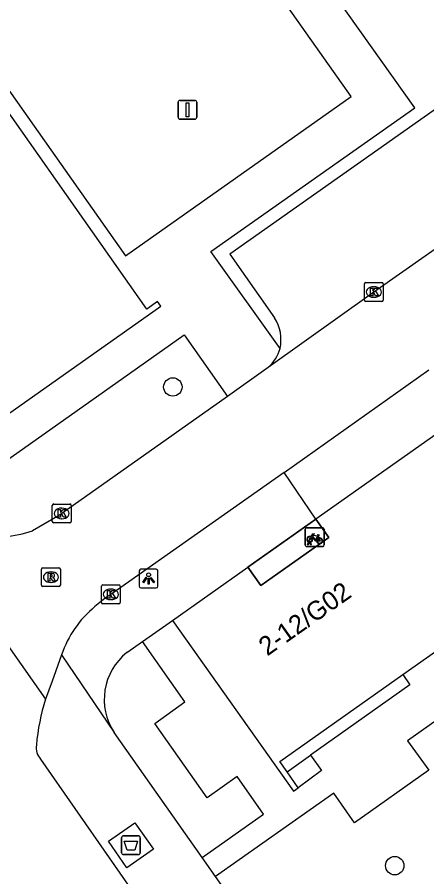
# Model space of a CAD drawing. Extents: x 159353 to 160616, y 385893 to 387321.
# Drawn here: x 160125.32 to 160147.08, y 387018.09 to 387063.72 of the extents above; entities that cross this region are included whole.
import ezdxf

# ---------------------------------------------------------------- set-up
doc = ezdxf.new("R2010")
doc.units = 0
for name, color, linetype in [('IMGEO_Afval_apart_plaats', 7, 'Continuous'), ('IMGEO_Boom', 7, 'Continuous'), ('IMGEO_Fietsenrek', 7, 'Continuous'), ('IMGEO_Kolk', 7, 'Continuous'), ('IMGEO_Lichtpunt', 7, 'Continuous'), ('IMGEO_Pand', 7, 'Continuous'), ('IMGEO_Pand_nummerreeks', 7, 'Continuous'), ('IMGEO_Pand_overbouw', 7, 'Continuous'), ('IMGEO_Parkeervlak_open', 7, 'Continuous'), ('IMGEO_Rijbaan_lokaal_gesloten', 7, 'Continuous'), ('IMGEO_Rijbaan_lokaal_open', 7, 'Continuous'), ('IMGEO_Rioolput', 7, 'Continuous'), ('IMGEO_Verkeersbordpaal', 7, 'Continuous'), ('IMGEO_Voetpad_gesloten', 7, 'Continuous'), ('IMGEO_Voetpad_open', 7, 'Continuous')]:
    doc.layers.add(name, color=color, linetype=linetype)

msp = doc.modelspace()

# ---------------------------------------------------------------- linework, layer by layer
at = {"layer": 'IMGEO_Afval_apart_plaats'}
for p, q in [((160130.863, 387019.364), (160130.863, 387020.164)), ((160130.863, 387020.164), (160130.863, 387019.364)), ((160130.963, 387020.264), (160131.753, 387020.264)), ((160131.753, 387020.264), (160130.963, 387020.264)), ((160131.853, 387020.164), (160131.853, 387019.364)), ((160131.853, 387019.364), (160131.853, 387020.164)), ((160131.753, 387019.264), (160130.963, 387019.264)), ((160130.963, 387019.264), (160131.753, 387019.264))]:
    msp.add_line(p, q, dxfattribs=at)
msp.add_lwpolyline([(160131.006, 387019.978), (160131.71, 387019.978), (160131.561, 387019.508), (160131.155, 387019.508), (160131.006, 387019.978)], dxfattribs=at)
for centre, start, end in [((160130.963, 387020.164), 90, 180), ((160130.963, 387020.164), 90, 180), ((160131.753, 387020.164), 0, 90), ((160131.753, 387020.164), 360, 90), ((160130.963, 387019.364), 180, 270), ((160130.963, 387019.364), 180, 270), ((160131.753, 387019.364), 270, 0), ((160131.753, 387019.364), 270, 0)]:
    msp.add_arc(centre, 0.1, start, end, dxfattribs=at)
at = {"layer": 'IMGEO_Boom'}
for centre in [(160133.588, 387044.091), (160145.381, 387018.678)]:
    msp.add_circle(centre, 0.489, dxfattribs=at)
at = {"layer": 'IMGEO_Fietsenrek'}
for p, q in [((160140.625, 387035.695), (160140.625, 387036.536)), ((160140.625, 387036.536), (160140.625, 387035.695)), ((160140.7, 387036.62), (160141.541, 387036.62)), ((160141.541, 387036.62), (160140.7, 387036.62)), ((160141.625, 387036.545), (160141.625, 387035.704)), ((160141.625, 387035.704), (160141.625, 387036.545)), ((160141.312, 387036.169), (160141.348, 387036.074)), ((160141.55, 387035.62), (160140.709, 387035.62)), ((160140.709, 387035.62), (160141.55, 387035.62)), ((160140.752, 387035.704), (160140.791, 387035.864)), ((160140.786, 387035.704), (160140.752, 387035.704)), ((160140.821, 387035.852), (160140.786, 387035.704)), ((160140.863, 387035.876), (160140.862, 387035.88)), ((160140.904, 387035.704), (160140.87, 387035.846)), ((160140.894, 387035.887), (160140.895, 387035.88)), ((160140.902, 387035.85), (160140.937, 387035.704)), ((160140.937, 387035.704), (160140.904, 387035.704))]:
    msp.add_line(p, q, dxfattribs=at)
for points in [[(160140.959, 387036.094), (160140.907, 387036.004), (160140.867, 387035.979), (160140.868, 387036.026), (160140.923, 387036.12)], [(160140.938, 387036.146), (160141.033, 387036.31), (160141.119, 387036.296), (160141.121, 387036.287), (160141.065, 387036.276), (160141.038, 387036.231), (160141.294, 387036.19)], [(160141.234, 387035.902), (160141.184, 387035.902), (160140.993, 387036.153), (160140.974, 387036.121)], [(160141.281, 387036.165), (160141.024, 387036.206), (160141.007, 387036.177), (160141.174, 387035.957), (160141.281, 387036.165)], [(160141.329, 387036.067), (160141.299, 387036.144), (160141.19, 387035.926), (160141.233, 387035.926)], [(160141.263, 387035.926), (160141.383, 387035.925), (160141.339, 387036.039)], [(160141.359, 387036.046), (160141.414, 387035.901), (160141.264, 387035.901)], [(160141.294, 387036.19), (160141.319, 387036.239), (160141.313, 387036.243), (160141.29, 387036.247), (160141.278, 387036.254), (160141.277, 387036.257), (160141.279, 387036.262), (160141.374, 387036.247), (160141.376, 387036.237), (160141.366, 387036.224), (160141.354, 387036.218), (160141.34, 387036.224), (160141.312, 387036.169)]]:
    msp.add_lwpolyline(points, dxfattribs=at)
for centre, radius, start, end in [((160140.703, 387036.542), 0.0779, 92.4484, 184.2845), ((160140.703, 387036.542), 0.0779, 92.4484, 184.2845), ((160141.547, 387036.542), 0.0779, 2.4484, 94.2845), ((160141.547, 387036.542), 0.0779, 2.4484, 94.2845), ((160140.865, 387036.005), 0.159, 62.6766, 242.1369), ((160140.865, 387036.005), 0.129, 63.3192, 238.903), ((160140.865, 387036.005), 0.129, 283.6043, 43.4302), ((160140.865, 387036.005), 0.159, 283.5766, 46.6042), ((160141.392, 387035.921), 0.159, 113.3408, 178.3217), ((160141.392, 387035.921), 0.159, 187.0065, 105.7708), ((160141.392, 387035.921), 0.129, 113.923, 177.9556), ((160141.392, 387035.921), 0.129, 188.6715, 104.5883), ((160140.703, 387035.698), 0.0779, 182.4484, 274.2845), ((160140.703, 387035.698), 0.0779, 182.4484, 274.2845), ((160140.845, 387035.876), 0.0499, 12.8025, 158.6934), ((160140.865, 387036.005), 0.159, 253.9967, 271.7867), ((160140.845, 387035.876), 0.0174, 12.8025, 163.4502), ((160140.865, 387036.005), 0.129, 253.415, 269.0204), ((160141.547, 387035.698), 0.0779, 272.4484, 4.2845), ((160141.547, 387035.698), 0.0779, 272.4484, 4.2845)]:
    msp.add_arc(centre, radius, start, end, dxfattribs=at)
at = {"layer": 'IMGEO_Kolk'}
for p, q in [((160143.769, 387048.707), (160143.769, 387049.559)), ((160143.844, 387049.633), (160144.696, 387049.633)), ((160144.257, 387049.413), (160144.282, 387049.413)), ((160144.77, 387049.559), (160144.77, 387048.707)), ((160144.28, 387048.853), (160144.255, 387048.853)), ((160144.696, 387048.633), (160143.844, 387048.633)), ((160127.256, 387037.878), (160128.108, 387037.878)), ((160127.181, 387036.952), (160127.181, 387037.804)), ((160127.669, 387037.658), (160127.694, 387037.658)), ((160128.182, 387037.804), (160128.182, 387036.952)), ((160127.692, 387037.098), (160127.667, 387037.098)), ((160128.108, 387036.878), (160127.256, 387036.878)), ((160129.793, 387032.656), (160129.793, 387033.508)), ((160129.868, 387033.582), (160130.72, 387033.582)), ((160130.281, 387033.362), (160130.306, 387033.362)), ((160130.794, 387033.508), (160130.794, 387032.656)), ((160130.72, 387032.582), (160129.868, 387032.582)), ((160130.304, 387032.802), (160130.279, 387032.802))]:
    msp.add_line(p, q, dxfattribs=at)
for points in [[(160143.769, 387048.707), (160143.769, 387049.559)], [(160143.844, 387049.633), (160144.696, 387049.633)], [(160144.09, 387049.333), (160144.213, 387049.333), (160144.213, 387049.182), (160144.343, 387049.333), (160144.507, 387049.333), (160144.361, 387049.182), (160144.514, 387048.933), (160144.362, 387048.933), (160144.277, 387049.097), (160144.213, 387049.03), (160144.213, 387048.933), (160144.09, 387048.933), (160144.09, 387049.333)], [(160144.77, 387049.559), (160144.77, 387048.707)], [(160144.696, 387048.633), (160143.844, 387048.633)], [(160127.256, 387037.878), (160128.108, 387037.878)], [(160127.181, 387036.952), (160127.181, 387037.804)], [(160127.502, 387037.578), (160127.625, 387037.578), (160127.625, 387037.427), (160127.755, 387037.578), (160127.919, 387037.578), (160127.773, 387037.427), (160127.926, 387037.178), (160127.774, 387037.178), (160127.689, 387037.342), (160127.625, 387037.275), (160127.625, 387037.178), (160127.502, 387037.178), (160127.502, 387037.578)], [(160128.182, 387037.804), (160128.182, 387036.952)], [(160128.108, 387036.878), (160127.256, 387036.878)], [(160129.793, 387032.656), (160129.793, 387033.508)], [(160129.868, 387033.582), (160130.72, 387033.582)], [(160130.114, 387033.282), (160130.237, 387033.282), (160130.237, 387033.131), (160130.367, 387033.282), (160130.531, 387033.282), (160130.385, 387033.131), (160130.538, 387032.882), (160130.386, 387032.882), (160130.301, 387033.046), (160130.237, 387032.979), (160130.237, 387032.882), (160130.114, 387032.882), (160130.114, 387033.282)], [(160130.794, 387033.508), (160130.794, 387032.656)], [(160130.72, 387032.582), (160129.868, 387032.582)]]:
    msp.add_lwpolyline(points, dxfattribs=at)
for centre, start, end in [((160143.846, 387049.557), 91.552, 178.448), ((160143.846, 387049.557), 91.552, 178.448), ((160144.694, 387049.557), 1.552, 88.448), ((160144.694, 387049.557), 1.552, 88.448), ((160143.846, 387048.709), 181.552, 268.448), ((160143.846, 387048.709), 181.552, 268.448), ((160144.694, 387048.709), 271.552, 358.448), ((160144.694, 387048.709), 271.552, 358.448), ((160127.258, 387037.802), 91.552, 178.448), ((160127.258, 387037.802), 91.552, 178.448), ((160128.106, 387037.802), 1.552, 88.448), ((160128.106, 387037.802), 1.552, 88.448), ((160127.258, 387036.954), 181.552, 268.448), ((160127.258, 387036.954), 181.552, 268.448), ((160128.106, 387036.954), 271.552, 358.448), ((160128.106, 387036.954), 271.552, 358.448), ((160129.87, 387033.506), 91.552, 178.448), ((160129.87, 387033.506), 91.552, 178.448), ((160130.718, 387033.506), 1.552, 88.448), ((160130.718, 387033.506), 1.552, 88.448), ((160129.87, 387032.658), 181.552, 268.448), ((160129.87, 387032.658), 181.552, 268.448), ((160130.718, 387032.658), 271.552, 358.448), ((160130.718, 387032.658), 271.552, 358.448)]:
    msp.add_arc(centre, 0.0765, start, end, dxfattribs=at)
for centre, major_axis, ratio, start_param, end_param in [((160144.256, 387049.133), (-0.387, 0.002), 0.722429, 4.712389, 7.853982), ((160144.281, 387049.133), (-0.39, 0.002), 0.717154, 1.570796, 4.712389), ((160127.668, 387037.378), (-0.387, 0.002), 0.722429, 4.712389, 7.853982), ((160127.693, 387037.378), (-0.39, 0.002), 0.717154, 1.570796, 4.712389), ((160130.28, 387033.082), (-0.387, 0.002), 0.722429, 4.712389, 7.853982), ((160130.305, 387033.082), (-0.39, 0.002), 0.717154, 1.570796, 4.712389)]:
    msp.add_ellipse(centre, major_axis=major_axis, ratio=ratio, start_param=start_param, end_param=end_param, dxfattribs=at)
at = {"layer": 'IMGEO_Lichtpunt'}
for p, q in [((160131.802, 387034.322), (160131.802, 387033.515)), ((160131.802, 387034.322), (160131.802, 387033.515)), ((160132.704, 387034.417), (160131.896, 387034.417)), ((160132.704, 387034.417), (160131.896, 387034.417)), ((160132.798, 387033.515), (160132.798, 387034.322)), ((160132.798, 387033.515), (160132.798, 387034.322)), ((160131.896, 387033.421), (160132.704, 387033.421)), ((160131.896, 387033.421), (160132.704, 387033.421))]:
    msp.add_line(p, q, dxfattribs=at)
for points in [[(160132.176, 387033.986), (160132.215, 387033.958), (160132.027, 387033.696), (160131.989, 387033.723), (160132.176, 387033.986)], [(160132.278, 387033.938), (160132.325, 387033.938), (160132.325, 387033.616), (160132.278, 387033.616), (160132.278, 387033.938)], [(160132.388, 387033.958), (160132.426, 387033.985), (160132.613, 387033.723), (160132.574, 387033.695), (160132.388, 387033.958)]]:
    msp.add_lwpolyline(points, dxfattribs=at)
msp.add_circle((160132.301, 387034.12), 0.0994, dxfattribs=at)
for centre, start, end in [((160131.896, 387034.322), 90, 180), ((160131.896, 387034.322), 90, 180), ((160132.704, 387034.322), 0, 90), ((160132.704, 387034.322), 0, 90), ((160131.896, 387033.515), 180, 270), ((160131.896, 387033.515), 180, 270), ((160132.704, 387033.515), 270, 0), ((160132.704, 387033.515), 270, 360)]:
    msp.add_arc(centre, 0.0946, start, end, dxfattribs=at)
at = {"layer": 'IMGEO_Pand'}
for points in [[(160123.883, 387042.001), (160132.951, 387048.375), (160132.779, 387048.621), (160132.214, 387048.224), (160121.685, 387063.154)], [(160148.762, 387042.416), (160141.187, 387037.069)], [(160141.187, 387037.069), (160141.874, 387036.097), (160138.269, 387033.553), (160137.582, 387034.525)], [(160133.574, 387031.694), (160137.582, 387034.525)], [(160133.574, 387031.694), (160140.007, 387022.64), (160140.252, 387022.812)], [(160145.807, 387028.818), (160147.552, 387030.05)], [(160139.657, 387023.651), (160139.267, 387024.2), (160145.807, 387028.818)], [(160140.252, 387022.812), (160139.657, 387023.651)]]:
    msp.add_lwpolyline(points, dxfattribs=at)
at = {"layer": 'IMGEO_Pand_overbouw'}
msp.add_lwpolyline([(160141.187, 387037.069), (160137.582, 387034.525), (160138.269, 387033.553), (160141.874, 387036.097)], close=True, dxfattribs=at)
at = {"layer": 'IMGEO_Parkeervlak_open'}
msp.add_lwpolyline([(160156.123, 387059.89), (160153.736, 387063.189), (160136.616, 387051.134), (160138.999, 387047.764)], dxfattribs=at)
msp.add_arc((160137.141, 387046.595), 2.195, 348.0002, 32.1686, dxfattribs=at)
at = {"layer": 'IMGEO_Rijbaan_lokaal_gesloten'}
for points in [[(160119.044, 387038.567), (160126.823, 387027.515)], [(160126.563, 387024.333), (160132.027, 387016.483)]]:
    msp.add_lwpolyline(points, dxfattribs=at)
for centre, radius, start, end in [((160137.507, 387024.12), 11.211, 162.3737, 175.0789), ((160127.238, 387024.944), 0.91, 171.281, 222.1595)]:
    msp.add_arc(centre, radius, start, end, dxfattribs=at)
at = {"layer": 'IMGEO_Rijbaan_lokaal_open'}
for points in [[(160158.788, 387059.297), (160144.271, 387049.132), (160138.647, 387045.127)], [(160138.647, 387045.127), (160136.492, 387043.585)], [(160139.503, 387039.558), (160147.199, 387045.006)], [(160136.492, 387043.585), (160127.683, 387037.377), (160127.483, 387037.228), (160126.136, 387036.461)], [(160139.503, 387039.558), (160130.294, 387033.082), (160130.059, 387032.927), (160129.451, 387032.431)], [(160127.675, 387029.868), (160127.176, 387028.47), (160126.823, 387027.515)]]:
    msp.add_lwpolyline(points, dxfattribs=at)
for centre, radius, start, end in [((160123.982, 387042.778), 6.674, 262.5753, 288.8234), ((160132.979, 387028.089), 5.594, 129.0983, 161.4626)]:
    msp.add_arc(centre, radius, start, end, dxfattribs=at)
at = {"layer": 'IMGEO_Rioolput'}
for p, q in [((160126.61, 387033.569), (160126.61, 387034.421)), ((160126.685, 387034.495), (160127.537, 387034.495)), ((160127.098, 387034.275), (160127.123, 387034.275)), ((160127.611, 387034.421), (160127.611, 387033.569)), ((160127.537, 387033.495), (160126.685, 387033.495)), ((160127.121, 387033.715), (160127.096, 387033.715))]:
    msp.add_line(p, q, dxfattribs=at)
for points in [[(160126.61, 387033.569), (160126.61, 387034.421)], [(160126.685, 387034.495), (160127.537, 387034.495)], [(160127.199, 387034.193), (160126.947, 387034.195), (160126.947, 387033.795)], [(160127.611, 387034.421), (160127.611, 387033.569)], [(160126.947, 387033.795), (160127.071, 387033.795), (160127.071, 387033.957), (160127.082, 387033.957)], [(160127.125, 387034.114), (160127.071, 387034.114), (160127.071, 387034.033)], [(160127.071, 387034.033), (160127.123, 387034.033)], [(160127.129, 387033.928), (160127.2, 387033.795), (160127.34, 387033.795), (160127.275, 387033.921)], [(160127.537, 387033.495), (160126.685, 387033.495)]]:
    msp.add_lwpolyline(points, dxfattribs=at)
for centre, radius, start, end in [((160126.687, 387034.419), 0.0765, 91.552, 178.448), ((160126.687, 387034.419), 0.0765, 91.552, 178.448), ((160127.198, 387034.083), 0.109, 350.3612, 89.416), ((160127.535, 387034.419), 0.0765, 1.552, 88.448), ((160127.535, 387034.419), 0.0765, 1.552, 88.448), ((160127.081, 387033.904), 0.0533, 26.0293, 88.6989), ((160127.107, 387034.222), 0.19, 274.7715, 282.9687), ((160127.131, 387034.018), 0.0964, 77.0061, 93.1865), ((160127.145, 387034.075), 0.0378, 276.6634, 79.6772), ((160127.196, 387034.083), 0.112, 277.5842, 350.9817), ((160127.18, 387033.868), 0.108, 29.5134, 73.7905), ((160126.687, 387033.571), 0.0765, 181.552, 268.448), ((160126.687, 387033.571), 0.0765, 181.552, 268.448), ((160127.535, 387033.571), 0.0765, 271.552, 358.448), ((160127.535, 387033.571), 0.0765, 271.552, 358.448)]:
    msp.add_arc(centre, radius, start, end, dxfattribs=at)
for centre, major_axis, ratio, start_param, end_param in [((160127.097, 387033.995), (-0.387, 0.002), 0.722429, 4.712389, 7.853982), ((160127.122, 387033.995), (-0.39, 0.002), 0.717154, 1.570796, 4.712389)]:
    msp.add_ellipse(centre, major_axis=major_axis, ratio=ratio, start_param=start_param, end_param=end_param, dxfattribs=at)
at = {"layer": 'IMGEO_Verkeersbordpaal'}
for p, q in [((160133.971, 387059.307), (160134.761, 387059.307)), ((160134.761, 387059.307), (160133.971, 387059.307)), ((160133.871, 387058.407), (160133.871, 387059.207)), ((160133.871, 387059.207), (160133.871, 387058.407)), ((160134.861, 387059.207), (160134.861, 387058.407)), ((160134.861, 387058.407), (160134.861, 387059.207)), ((160134.761, 387058.307), (160133.971, 387058.307)), ((160133.971, 387058.307), (160134.761, 387058.307))]:
    msp.add_line(p, q, dxfattribs=at)
msp.add_lwpolyline([(160134.291, 387059.182), (160134.441, 387059.182), (160134.441, 387058.432), (160134.291, 387058.432), (160134.291, 387059.182)], dxfattribs=at)
for centre, start, end in [((160133.971, 387059.207), 90, 180), ((160133.971, 387059.207), 90, 180), ((160134.761, 387059.207), 0, 90), ((160134.761, 387059.207), 360, 90), ((160133.971, 387058.407), 180, 270), ((160133.971, 387058.407), 180, 270), ((160134.761, 387058.407), 270, 0), ((160134.761, 387058.407), 270, 0)]:
    msp.add_arc(centre, 0.1, start, end, dxfattribs=at)
at = {"layer": 'IMGEO_Voetpad_gesloten'}
msp.add_lwpolyline([(160131.145, 387018.57), (160130.163, 387019.974), (160131.571, 387020.958), (160132.552, 387019.554), (160131.145, 387018.57)], dxfattribs=at)
at = {"layer": 'IMGEO_Voetpad_open'}
for points in [[(160090.541, 387108.532), (160131.066, 387051.05), (160143.067, 387059.509), (160128.801, 387079.691), (160144.435, 387090.75)], [(160139.288, 387046.139), (160135.614, 387051.291), (160146.447, 387058.919), (160142.307, 387064.752), (160146.049, 387067.384), (160146.573, 387066.667), (160148.243, 387067.841), (160150.663, 387069.556), (160150.155, 387070.295), (160155.335, 387073.94), (160147.745, 387084.77), (160145.271, 387088.357), (160145.847, 387088.754)], [(160187.309, 387054.44), (160176.39, 387046.736), (160177.502, 387045.102), (160173.557, 387042.352), (160172.438, 387043.946), (160161.109, 387035.936), (160162.2, 387034.339), (160158.241, 387031.547), (160157.15, 387033.144), (160146.063, 387025.301), (160147.197, 387023.742), (160143.238, 387020.945), (160142.135, 387022.531), (160135.848, 387018.11)], [(160121.767, 387038.091), (160134.195, 387046.856), (160136.492, 387043.585)], [(160141.187, 387037.069), (160139.503, 387039.558)], [(160137.582, 387034.525), (160141.187, 387037.069)], [(160131.969, 387030.579), (160133.574, 387031.694)], [(160131.15, 387029.999), (160131.969, 387030.579)], [(160135.142, 387019.104), (160138.404, 387021.42), (160137.009, 387023.417), (160135.415, 387022.285), (160132.632, 387026.23), (160134.22, 387027.37), (160131.969, 387030.579)], [(160127.675, 387029.868), (160130.468, 387025.742)], [(160145.807, 387028.818), (160146.188, 387028.279), (160140.91, 387024.539)], [(160135.142, 387019.104), (160130.468, 387025.742)], [(160139.657, 387023.651), (160140.91, 387024.539)], [(160140.91, 387024.539), (160141.49, 387023.738), (160140.252, 387022.812)], [(160135.848, 387018.11), (160135.142, 387019.104)], [(160146.971, 387002.384), (160135.848, 387018.11)]]:
    msp.add_lwpolyline(points, dxfattribs=at)
for centre, radius, start, end in [((160137.379, 387046.639), 1.974, 309.9851, 345.3146), ((160133.131, 387027.499), 3.19, 128.3866, 213.4098)]:
    msp.add_arc(centre, radius, start, end, dxfattribs=at)

# ---------------------------------------------------------------- texts
at = {"layer": 'IMGEO_Pand_nummerreeks'}
msp.add_text('2-12/G02', height=1, rotation=35.2101, dxfattribs=at).set_placement((160138.605, 387029.776))

doc.saveas('drawing.dxf')
